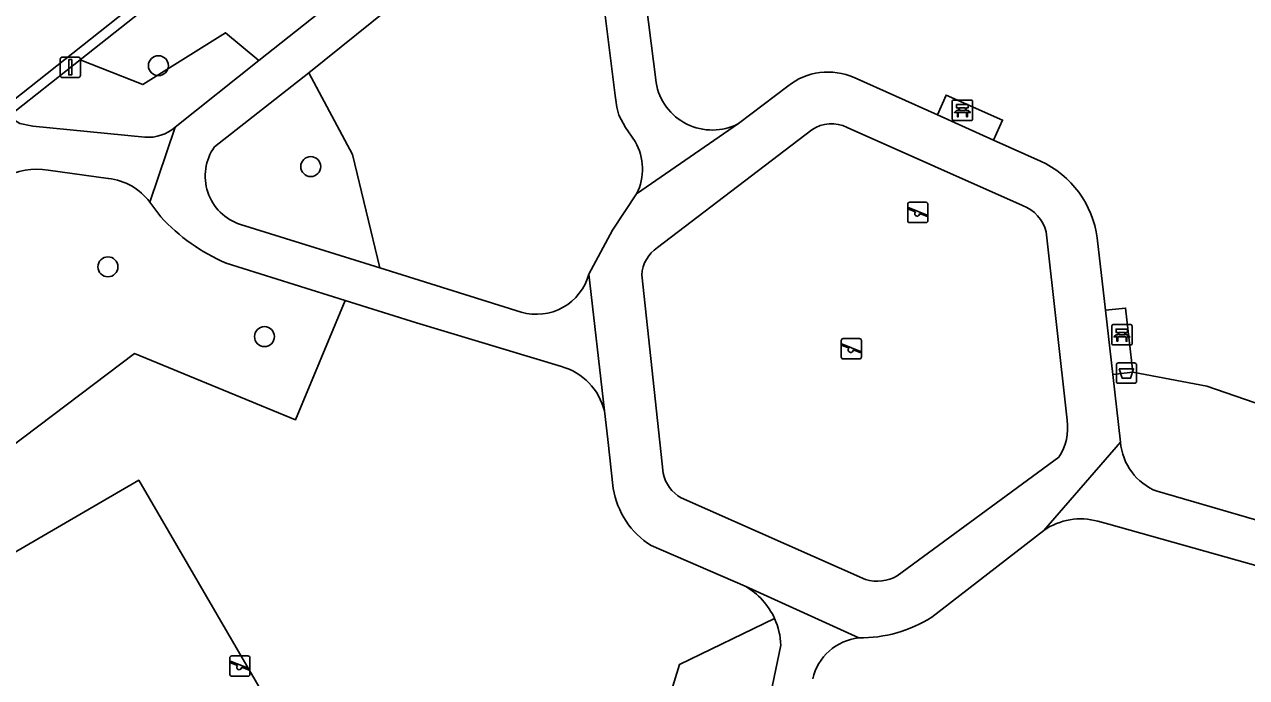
# Model space of a CAD drawing. Extents: x 159626 to 160723, y 388173 to 389416.
# Drawn here: x 160184.1 to 160243.9, y 388530.6 to 388562.5 of the extents above; entities that cross this region are included whole.
import ezdxf

# ---------------------------------------------------------------- set-up
doc = ezdxf.new("R2010")
doc.units = 0
for name, color, linetype in [('IMGEO_Afvalbak', 7, 'Continuous'), ('IMGEO_Bank', 7, 'Continuous'), ('IMGEO_Boom', 7, 'Continuous'), ('IMGEO_Groenvoorziening', 7, 'Continuous'), ('IMGEO_Lichtmast', 7, 'Continuous'), ('IMGEO_Rijbaan_lokaal_open', 7, 'Continuous'), ('IMGEO_Speelvoorziening', 7, 'Continuous'), ('IMGEO_Terreindeel_zand', 7, 'Continuous'), ('IMGEO_Voetpad_halfverhard', 7, 'Continuous'), ('IMGEO_Voetpad_open', 7, 'Continuous')]:
    doc.layers.add(name, color=color, linetype=linetype)

msp = doc.modelspace()

# ---------------------------------------------------------------- linework, layer by layer
at = {"layer": 'IMGEO_Afvalbak'}
for p, q in [((160237.614, 388545.975), (160238.404, 388545.975)), ((160238.404, 388545.975), (160237.614, 388545.975)), ((160237.514, 388545.075), (160237.514, 388545.875)), ((160237.514, 388545.875), (160237.514, 388545.075)), ((160238.504, 388545.875), (160238.504, 388545.075)), ((160238.504, 388545.075), (160238.504, 388545.875)), ((160238.404, 388544.975), (160237.614, 388544.975)), ((160237.614, 388544.975), (160238.404, 388544.975))]:
    msp.add_line(p, q, dxfattribs=at)
msp.add_lwpolyline([(160237.657, 388545.689), (160238.361, 388545.689), (160238.212, 388545.219), (160237.806, 388545.219), (160237.657, 388545.689)], dxfattribs=at)
for centre, start, end in [((160237.614, 388545.875), 90, 180), ((160237.614, 388545.875), 90, 180), ((160238.404, 388545.875), 0, 90), ((160238.404, 388545.875), 360, 90), ((160237.614, 388545.075), 180, 270), ((160237.614, 388545.075), 180, 270), ((160238.404, 388545.075), 270, 0), ((160238.404, 388545.075), 270, 0)]:
    msp.add_arc(centre, 0.1, start, end, dxfattribs=at)
at = {"layer": 'IMGEO_Bank'}
for p, q in [((160229.48, 388557.916), (160229.48, 388558.757)), ((160229.48, 388558.757), (160229.48, 388557.916)), ((160229.555, 388558.841), (160230.396, 388558.841)), ((160230.396, 388558.841), (160229.555, 388558.841)), ((160230.48, 388558.766), (160230.48, 388557.925)), ((160230.48, 388557.925), (160230.48, 388558.766)), ((160230.177, 388558.239), (160229.784, 388558.239)), ((160229.789, 388558.347), (160229.789, 388558.453)), ((160229.833, 388558.453), (160229.833, 388558.347)), ((160230.121, 388558.459), (160229.839, 388558.459)), ((160229.839, 388558.341), (160230.121, 388558.341)), ((160230.127, 388558.347), (160230.127, 388558.453)), ((160230.171, 388558.453), (160230.171, 388558.347)), ((160230.405, 388557.841), (160229.564, 388557.841)), ((160229.564, 388557.841), (160230.405, 388557.841)), ((160237.288, 388546.926), (160237.288, 388547.767)), ((160237.288, 388547.767), (160237.288, 388546.926)), ((160237.363, 388547.851), (160238.204, 388547.851)), ((160238.204, 388547.851), (160237.363, 388547.851)), ((160238.288, 388547.776), (160238.288, 388546.935)), ((160238.288, 388546.935), (160238.288, 388547.776)), ((160237.985, 388547.249), (160237.592, 388547.249)), ((160237.597, 388547.357), (160237.597, 388547.463)), ((160237.641, 388547.463), (160237.641, 388547.357)), ((160237.929, 388547.469), (160237.647, 388547.469)), ((160237.647, 388547.351), (160237.929, 388547.351)), ((160237.935, 388547.357), (160237.935, 388547.463)), ((160237.979, 388547.463), (160237.979, 388547.357)), ((160238.213, 388546.851), (160237.372, 388546.851)), ((160237.372, 388546.851), (160238.213, 388546.851))]:
    msp.add_line(p, q, dxfattribs=at)
for points in [[(160229.783, 388558.459), (160229.697, 388558.459), (160229.697, 388558.62), (160230.26, 388558.62), (160230.26, 388558.459), (160230.177, 388558.459)], [(160229.727, 388558.239), (160229.585, 388558.239), (160229.697, 388558.341), (160229.783, 388558.341)], [(160229.777, 388558.232), (160229.777, 388558.025), (160229.734, 388558.025), (160229.734, 388558.232)], [(160230.177, 388558.341), (160230.26, 388558.341), (160230.372, 388558.239), (160230.233, 388558.239)], [(160230.227, 388558.232), (160230.227, 388558.025), (160230.183, 388558.025), (160230.183, 388558.232)], [(160237.535, 388547.249), (160237.393, 388547.249), (160237.505, 388547.351), (160237.591, 388547.351)], [(160237.591, 388547.469), (160237.505, 388547.469), (160237.505, 388547.63), (160238.068, 388547.63), (160238.068, 388547.469), (160237.985, 388547.469)], [(160237.585, 388547.242), (160237.585, 388547.035), (160237.542, 388547.035), (160237.542, 388547.242)], [(160237.985, 388547.351), (160238.068, 388547.351), (160238.18, 388547.249), (160238.041, 388547.249)], [(160238.035, 388547.242), (160238.035, 388547.035), (160237.991, 388547.035), (160237.991, 388547.242)]]:
    msp.add_lwpolyline(points, dxfattribs=at)
for centre, radius, start, end in [((160229.558, 388558.763), 0.0779, 92.4484, 184.28452), ((160229.558, 388558.763), 0.0779, 92.4484, 184.28452), ((160230.402, 388558.763), 0.0779, 2.4484, 94.28452), ((160230.402, 388558.763), 0.0779, 2.4484, 94.28452), ((160229.558, 388557.919), 0.0779, 182.4484, 274.28452), ((160229.558, 388557.919), 0.0779, 182.4484, 274.28452), ((160229.727, 388558.232), 0.00671, 2.89567, 87.10433), ((160229.784, 388558.232), 0.00671, 92.89567, 177.10433), ((160229.782, 388558.452), 0.00671, 2.89567, 87.10433), ((160229.782, 388558.348), 0.00671, 272.89567, 357.10433), ((160229.839, 388558.452), 0.00671, 92.89567, 177.10433), ((160229.839, 388558.348), 0.00671, 182.89567, 267.10433), ((160230.121, 388558.452), 0.00671, 2.89567, 87.10433), ((160230.121, 388558.348), 0.00671, 272.89567, 357.10433), ((160230.178, 388558.452), 0.00671, 92.89567, 177.10433), ((160230.178, 388558.348), 0.00671, 182.89567, 267.10433), ((160230.176, 388558.232), 0.00671, 2.89567, 87.10433), ((160230.233, 388558.232), 0.00671, 92.89567, 177.10433), ((160230.402, 388557.919), 0.0779, 272.4484, 4.28452), ((160230.402, 388557.919), 0.0779, 272.4484, 4.28452), ((160237.366, 388547.773), 0.0779, 92.4484, 184.28452), ((160237.366, 388547.773), 0.0779, 92.4484, 184.28452), ((160238.21, 388547.773), 0.0779, 2.4484, 94.28452), ((160238.21, 388547.773), 0.0779, 2.4484, 94.28452), ((160237.535, 388547.242), 0.00671, 2.89567, 87.10433), ((160237.592, 388547.242), 0.00671, 92.89567, 177.10433), ((160237.59, 388547.462), 0.00671, 2.89567, 87.10433), ((160237.59, 388547.358), 0.00671, 272.89567, 357.10433), ((160237.647, 388547.462), 0.00671, 92.89567, 177.10433), ((160237.647, 388547.358), 0.00671, 182.89567, 267.10433), ((160237.929, 388547.462), 0.00671, 2.89567, 87.10433), ((160237.929, 388547.358), 0.00671, 272.89567, 357.10433), ((160237.986, 388547.462), 0.00671, 92.89567, 177.10433), ((160237.986, 388547.358), 0.00671, 182.89567, 267.10433), ((160237.984, 388547.242), 0.00671, 2.89567, 87.10433), ((160238.041, 388547.242), 0.00671, 92.89567, 177.10433), ((160237.366, 388546.929), 0.0779, 182.4484, 274.28452), ((160237.366, 388546.929), 0.0779, 182.4484, 274.28452), ((160238.21, 388546.929), 0.0779, 272.4484, 4.28452), ((160238.21, 388546.929), 0.0779, 272.4484, 4.28452)]:
    msp.add_arc(centre, radius, start, end, dxfattribs=at)
at = {"layer": 'IMGEO_Boom'}
for centre in [(160190.626, 388560.528), (160198.082, 388555.586), (160188.155, 388550.678), (160195.817, 388547.261)]:
    msp.add_circle(centre, 0.489, dxfattribs=at)
at = {"layer": 'IMGEO_Groenvoorziening'}
for points in [[(160211.342, 388574.715), (160210.744, 388579.616), (160209.905, 388579.089), (160186.798, 388560.817), (160189.868, 388559.598), (160193.915, 388562.136), (160195.543, 388560.776), (160210.45, 388572.605)], [(160230.453, 388567.809), (160225.233, 388568.944), (160222.983, 388569.464), (160222.611, 388568.808), (160222.189, 388568.145), (160221.815, 388567.657), (160221.343, 388567.136), (160220.967, 388566.775), (160220.292, 388566.214), (160219.495, 388565.637), (160219.143, 388565.401), (160218.389, 388565.006), (160217.866, 388564.854), (160216.983, 388564.73), (160216.468, 388564.686), (160215.711, 388564.642), (160215.071, 388564.621), (160214.37, 388564.607), (160214.986, 388559.698)], [(160208.453, 388568.5), (160207.254, 388567.59), (160205.258, 388565.924), (160202.663, 388563.948), (160197.981, 388560.174), (160200.131, 388556.182), (160201.46, 388550.626), (160208.39, 388548.458)], [(160213.958, 388556.808), (160213.49, 388557.501), (160213.162, 388558.109), (160213.06, 388558.495), (160212.984, 388559.071), (160212.348, 388564.182), (160212.083, 388566.405), (160212.011, 388566.834)], [(160195.543, 388560.776), (160193.915, 388562.136), (160189.868, 388559.598), (160186.798, 388560.817), (160183.291, 388558.044), (160183.837, 388557.696), (160184.472, 388557.569), (160189.96, 388557.028)], [(160191.44, 388557.52), (160195.543, 388560.776)], [(160200.131, 388556.182), (160197.981, 388560.174), (160193.368, 388556.554)], [(160224.676, 388559.951), (160228.761, 388558.116), (160229.184, 388559.088), (160231.95, 388557.867), (160231.501, 388556.885), (160233.801, 388555.852)], [(160219.019, 388557.691), (160221.431, 388559.529)], [(160194.642, 388552.758), (160201.46, 388550.626), (160200.131, 388556.182)], [(160188.175, 388555.004), (160185.233, 388555.412)], [(160190.739, 388553.123), (160190.2, 388553.848)], [(160211.696, 388550.323), (160212.854, 388552.471), (160214.034, 388554.255)], [(160236.571, 388552.092), (160236.976, 388548.552), (160237.97, 388548.661), (160238.323, 388545.519), (160241.951, 388544.838), (160255.623, 388540.117), (160271.648, 388549.006)], [(160199.775, 388549.028), (160193.942, 388550.854)], [(160210.349, 388545.8), (160203.261, 388547.937), (160199.775, 388549.028), (160197.337, 388543.19), (160189.456, 388546.431), (160169.917, 388531.659), (160163.907, 388533.167), (160163.144, 388532.403), (160137.531, 388512.126)], [(160163.907, 388533.167), (160169.917, 388531.659), (160189.456, 388546.431), (160197.337, 388543.19), (160199.775, 388549.028)], [(160241.951, 388544.838), (160238.323, 388545.519), (160237.337, 388545.399), (160237.715, 388542.095)], [(160250.306, 388537.168), (160255.623, 388540.117), (160241.951, 388544.838)], [(160212.892, 388539.827), (160212.63, 388542.226), (160212.458, 388543.622)], [(160239.507, 388539.687), (160248.762, 388536.995)], [(160248.477, 388534.97), (160248.031, 388535.045), (160247.586, 388535.134), (160237.145, 388538.086), (160236.615, 388538.22)], [(160233.969, 388537.773), (160228.475, 388533.518)], [(160219.346, 388535.046), (160214.749, 388537.036)], [(160220.785, 388533.458), (160216.139, 388531.214), (160212.982, 388520.976), (160210.488, 388518.84), (160206.028, 388519.532), (160202.489, 388519.687), (160198.334, 388518.23), (160181.909, 388508.629), (160178.44, 388505.363), (160177.11, 388501.27), (160175.064, 388500), (160165.142, 388493.842), (160162.543, 388493.95), (160156.02, 388497.416), (160153.556, 388496.852), (160152.383, 388494.557), (160162.152, 388489.864)], [(160216.139, 388531.214), (160220.785, 388533.458)], [(160218.643, 388520.379), (160221.093, 388532.152)], [(160181.909, 388508.629), (160198.334, 388518.23), (160202.489, 388519.687), (160206.028, 388519.532), (160210.488, 388518.84), (160212.982, 388520.976), (160216.139, 388531.214)]]:
    msp.add_lwpolyline(points, dxfattribs=at)
for points in [[(160189.665, 388540.231), (160152.894, 388518.841), (160162.95, 388501.553), (160199.721, 388522.943)], [(160199.721, 388522.943), (160162.95, 388501.553), (160152.894, 388518.841), (160189.665, 388540.231)]]:
    msp.add_lwpolyline(points, close=True, dxfattribs=at)
for centre, radius, start, end in [((160223.408, 388557.018), 3.196, 66.61439, 128.20464), ((160217.735, 388560.167), 2.789, 189.68262, 297.40342), ((160190.131, 388558.987), 1.966, 265.01898, 311.75798), ((160211.654, 388555.462), 2.668, 333.10807, 30.30219), ((160195.397, 388555.123), 2.483, 144.81271, 252.29249), ((160231.818, 388551.491), 4.791, 7.20668, 65.55163), ((160184.689, 388551.779), 3.674, 81.4849, 117.07058), ((160187.856, 388552.093), 2.929, 36.8206, 83.7384), ((160197.828, 388559.734), 9.693, 223.00441, 246.3682), ((160209.128, 388551.012), 2.659, 253.88084, 344.97609), ((160209.531, 388542.898), 3.015, 13.89839, 74.2574), ((160240.546, 388542.331), 2.841, 184.76532, 248.5469), ((160216.864, 388540.456), 4.021, 189.00452, 238.27133), ((160235.766, 388535.19), 3.147, 74.34847, 124.8289), ((160217.598, 388532.016), 3.498, 24.34628, 60.01765), ((160217.588, 388532.015), 3.508, 2.2429, 24.29682), ((160224.947, 388539.168), 6.661, 269.66563, 301.98316), ((160225.183, 388529.924), 2.597, 96.07563, 167.1284)]:
    msp.add_arc(centre, radius, start, end, dxfattribs=at)
at = {"layer": 'IMGEO_Lichtmast'}
for p, q in [((160185.918, 388560.948), (160186.708, 388560.948)), ((160186.708, 388560.948), (160185.918, 388560.948)), ((160185.818, 388560.048), (160185.818, 388560.848)), ((160185.818, 388560.848), (160185.818, 388560.048)), ((160186.808, 388560.848), (160186.808, 388560.048)), ((160186.808, 388560.048), (160186.808, 388560.848)), ((160186.708, 388559.948), (160185.918, 388559.948)), ((160185.918, 388559.948), (160186.708, 388559.948))]:
    msp.add_line(p, q, dxfattribs=at)
msp.add_lwpolyline([(160186.238, 388560.823), (160186.388, 388560.823), (160186.388, 388560.073), (160186.238, 388560.073), (160186.238, 388560.823)], dxfattribs=at)
for centre, start, end in [((160185.918, 388560.848), 90, 180), ((160185.918, 388560.848), 90, 180), ((160186.708, 388560.848), 0, 90), ((160186.708, 388560.848), 360, 90), ((160185.918, 388560.048), 180, 270), ((160185.918, 388560.048), 180, 270), ((160186.708, 388560.048), 270, 0), ((160186.708, 388560.048), 270, 0)]:
    msp.add_arc(centre, 0.1, start, end, dxfattribs=at)
at = {"layer": 'IMGEO_Rijbaan_lokaal_open'}
msp.add_lwpolyline([(160208.991, 388579.024), (160207.952, 388584.939), (160197.138, 388576.144), (160194.173, 388573.792), (160180.564, 388563.031), (160176.533, 388559.866), (160179.663, 388555.791)], close=True, dxfattribs=at)
at = {"layer": 'IMGEO_Speelvoorziening'}
for p, q in [((160227.302, 388552.942), (160227.302, 388553.742)), ((160227.302, 388553.742), (160227.302, 388552.942)), ((160227.402, 388553.842), (160228.192, 388553.842)), ((160228.192, 388553.842), (160227.402, 388553.842)), ((160228.292, 388553.742), (160228.292, 388552.942)), ((160228.292, 388552.942), (160228.292, 388553.742)), ((160227.685, 388553.37), (160227.346, 388553.507)), ((160227.371, 388553.567), (160228.247, 388553.214)), ((160228.223, 388553.154), (160227.883, 388553.291)), ((160228.192, 388552.842), (160227.402, 388552.842)), ((160227.402, 388552.842), (160228.192, 388552.842)), ((160224.148, 388547.168), (160224.938, 388547.168)), ((160224.938, 388547.168), (160224.148, 388547.168)), ((160224.048, 388546.268), (160224.048, 388547.068)), ((160224.048, 388547.068), (160224.048, 388546.268)), ((160224.431, 388546.696), (160224.092, 388546.833)), ((160224.117, 388546.893), (160224.993, 388546.54)), ((160224.969, 388546.48), (160224.629, 388546.617)), ((160225.038, 388547.068), (160225.038, 388546.268)), ((160225.038, 388546.268), (160225.038, 388547.068)), ((160224.938, 388546.168), (160224.148, 388546.168)), ((160224.148, 388546.168), (160224.938, 388546.168)), ((160194.218, 388531.631), (160195.008, 388531.631)), ((160195.008, 388531.631), (160194.218, 388531.631)), ((160194.118, 388530.731), (160194.118, 388531.531)), ((160194.118, 388531.531), (160194.118, 388530.731)), ((160194.501, 388531.159), (160194.162, 388531.296)), ((160194.187, 388531.356), (160195.063, 388531.003)), ((160195.039, 388530.943), (160194.699, 388531.08)), ((160195.108, 388531.531), (160195.108, 388530.731)), ((160195.108, 388530.731), (160195.108, 388531.531)), ((160195.008, 388530.631), (160194.218, 388530.631)), ((160194.218, 388530.631), (160195.008, 388530.631))]:
    msp.add_line(p, q, dxfattribs=at)
for centre, radius, start, end in [((160227.402, 388553.742), 0.1, 90, 180), ((160227.402, 388553.742), 0.1, 90, 180), ((160228.192, 388553.742), 0.1, 0, 90), ((160228.192, 388553.742), 0.1, 360, 90), ((160227.359, 388553.537), 0.0327, 68.07798, 248.07798), ((160227.764, 388553.28), 0.12, 130.99278, 5.16318), ((160228.235, 388553.184), 0.0327, 248.07798, 68.07798), ((160227.402, 388552.942), 0.1, 180, 270), ((160227.402, 388552.942), 0.1, 180, 270), ((160228.192, 388552.942), 0.1, 270, 0), ((160228.192, 388552.942), 0.1, 270, 0), ((160224.148, 388547.068), 0.1, 90, 180), ((160224.148, 388547.068), 0.1, 90, 180), ((160224.938, 388547.068), 0.1, 0, 90), ((160224.938, 388547.068), 0.1, 360, 90), ((160224.105, 388546.863), 0.0327, 68.07798, 248.07798), ((160224.51, 388546.606), 0.12, 130.99278, 5.16318), ((160224.981, 388546.51), 0.0327, 248.07798, 68.07798), ((160224.148, 388546.268), 0.1, 180, 270), ((160224.148, 388546.268), 0.1, 180, 270), ((160224.938, 388546.268), 0.1, 270, 0), ((160224.938, 388546.268), 0.1, 270, 0), ((160194.218, 388531.531), 0.1, 90, 180), ((160194.218, 388531.531), 0.1, 90, 180), ((160195.008, 388531.531), 0.1, 0, 90), ((160195.008, 388531.531), 0.1, 360, 90), ((160194.175, 388531.326), 0.0327, 68.07798, 248.07798), ((160194.58, 388531.069), 0.12, 130.99278, 5.16318), ((160195.051, 388530.973), 0.0327, 248.07798, 68.07798), ((160194.218, 388530.731), 0.1, 180, 270), ((160194.218, 388530.731), 0.1, 180, 270), ((160195.008, 388530.731), 0.1, 270, 0), ((160195.008, 388530.731), 0.1, 270, 0)]:
    msp.add_arc(centre, radius, start, end, dxfattribs=at)
at = {"layer": 'IMGEO_Terreindeel_zand'}
for points in [[(160222.614, 388557.391), (160215.054, 388551.624)], [(160232.929, 388553.685), (160224.332, 388557.504)], [(160235.101, 388543.167), (160234.077, 388552.394)], [(160214.287, 388550.288), (160215.328, 388540.576)], [(160226.793, 388535.553), (160234.701, 388541.365)], [(160216.213, 388539.361), (160225.239, 388535.367)]]:
    msp.add_lwpolyline(points, dxfattribs=at)
for centre, radius, start, end in [((160223.57, 388555.967), 1.716, 63.64871, 123.87761), ((160232.239, 388551.916), 1.899, 14.59158, 68.69754), ((160216.033, 388550.174), 1.75, 124.02782, 176.25176), ((160232.603, 388542.776), 2.528, 326.07169, 8.89763), ((160217.156, 388540.978), 1.872, 192.39524, 239.74358), ((160225.806, 388537.218), 1.936, 252.98238, 300.66828)]:
    msp.add_arc(centre, radius, start, end, dxfattribs=at)
at = {"layer": 'IMGEO_Voetpad_halfverhard'}
for points in [[(160210.45, 388572.605), (160195.543, 388560.776), (160191.44, 388557.52), (160190.2, 388553.848), (160190.739, 388553.123)], [(160193.368, 388556.554), (160197.981, 388560.174), (160202.663, 388563.948), (160205.258, 388565.924), (160207.254, 388567.59), (160208.453, 388568.5)], [(160214.986, 388559.698), (160214.37, 388564.607), (160214.28, 388565.383), (160213.971, 388568.039)], [(160212.011, 388566.834), (160212.083, 388566.405), (160212.348, 388564.182), (160212.984, 388559.071), (160213.06, 388558.495), (160213.162, 388558.109), (160213.49, 388557.501), (160213.958, 388556.808)], [(160233.801, 388555.852), (160231.501, 388556.885), (160228.761, 388558.116), (160224.676, 388559.951)], [(160221.431, 388559.529), (160219.019, 388557.691), (160214.034, 388554.255), (160212.854, 388552.471), (160211.696, 388550.323), (160212.458, 388543.622), (160212.63, 388542.226), (160212.892, 388539.827)], [(160189.96, 388557.028), (160184.472, 388557.569), (160183.837, 388557.696), (160183.291, 388558.044), (160163.165, 388542.123), (160163.359, 388540.836), (160162.792, 388535.315)], [(160190.2, 388553.848), (160191.44, 388557.52)], [(160214.034, 388554.255), (160219.019, 388557.691)], [(160215.054, 388551.624), (160222.614, 388557.391)], [(160224.332, 388557.504), (160232.929, 388553.685)], [(160185.233, 388555.412), (160188.175, 388555.004)], [(160208.39, 388548.458), (160201.46, 388550.626), (160194.642, 388552.758)], [(160233.969, 388537.773), (160237.715, 388542.095), (160237.337, 388545.399), (160236.976, 388548.552), (160236.571, 388552.092)], [(160234.077, 388552.394), (160235.101, 388543.167)], [(160193.942, 388550.854), (160199.775, 388549.028), (160203.261, 388547.937), (160210.349, 388545.8)], [(160212.458, 388543.622), (160211.696, 388550.323)], [(160215.328, 388540.576), (160214.287, 388550.288)], [(160237.715, 388542.095), (160233.969, 388537.773)], [(160234.701, 388541.365), (160226.793, 388535.553)], [(160225.239, 388535.367), (160216.213, 388539.361)], [(160248.762, 388536.995), (160239.507, 388539.687)], [(160236.615, 388538.22), (160237.145, 388538.086), (160247.586, 388535.134), (160248.031, 388535.045), (160248.477, 388534.97)], [(160228.475, 388533.518), (160233.969, 388537.773)], [(160214.749, 388537.036), (160219.346, 388535.046), (160224.908, 388532.507)], [(160224.908, 388532.507), (160219.346, 388535.046)], [(160221.093, 388532.152), (160218.643, 388520.379)]]:
    msp.add_lwpolyline(points, dxfattribs=at)
for centre, radius, start, end in [((160223.408, 388557.018), 3.196, 66.61439, 128.20464), ((160217.735, 388560.167), 2.789, 189.68262, 297.40342), ((160190.131, 388558.987), 1.966, 265.01898, 311.75798), ((160223.57, 388555.967), 1.716, 63.64871, 123.87761), ((160211.654, 388555.462), 2.668, 333.10807, 30.30219), ((160195.397, 388555.123), 2.483, 144.81271, 252.29249), ((160231.818, 388551.491), 4.791, 7.20668, 65.55163), ((160184.689, 388551.779), 3.674, 81.4849, 117.07058), ((160187.856, 388552.093), 2.929, 36.8206, 83.7384), ((160197.828, 388559.734), 9.693, 223.00441, 246.3682), ((160232.239, 388551.916), 1.899, 14.59158, 68.69754), ((160216.033, 388550.174), 1.75, 124.02782, 176.25176), ((160209.128, 388551.012), 2.659, 253.88084, 344.97609), ((160209.531, 388542.898), 3.015, 13.89839, 74.2574), ((160232.603, 388542.776), 2.528, 326.07169, 8.89763), ((160240.546, 388542.331), 2.841, 184.76532, 248.5469), ((160217.156, 388540.978), 1.872, 192.39524, 239.74358), ((160216.864, 388540.456), 4.021, 189.00452, 238.27133), ((160235.766, 388535.19), 3.147, 74.34847, 124.8289), ((160225.806, 388537.218), 1.936, 252.98238, 300.66828), ((160217.598, 388532.016), 3.498, 24.34628, 60.01765), ((160217.588, 388532.015), 3.508, 2.2429, 24.29682), ((160224.947, 388539.168), 6.661, 269.66563, 301.98316), ((160225.183, 388529.924), 2.597, 96.07563, 167.1284)]:
    msp.add_arc(centre, radius, start, end, dxfattribs=at)
at = {"layer": 'IMGEO_Voetpad_open'}
for points in [[(160129.272, 388515.256), (160132.407, 388517.741), (160159.791, 388539.449), (160163.165, 388542.123), (160183.291, 388558.044), (160186.798, 388560.817), (160209.905, 388579.089), (160210.744, 388579.616)], [(160208.991, 388579.024), (160179.663, 388555.791), (160165.735, 388544.757), (160162.49, 388542.187), (160128.633, 388515.322)]]:
    msp.add_lwpolyline(points, dxfattribs=at)
for points in [[(160229.184, 388559.088), (160228.761, 388558.116), (160231.501, 388556.885), (160231.95, 388557.867)], [(160237.97, 388548.661), (160236.976, 388548.552), (160237.337, 388545.399), (160238.323, 388545.519)]]:
    msp.add_lwpolyline(points, close=True, dxfattribs=at)

doc.saveas('drawing.dxf')
